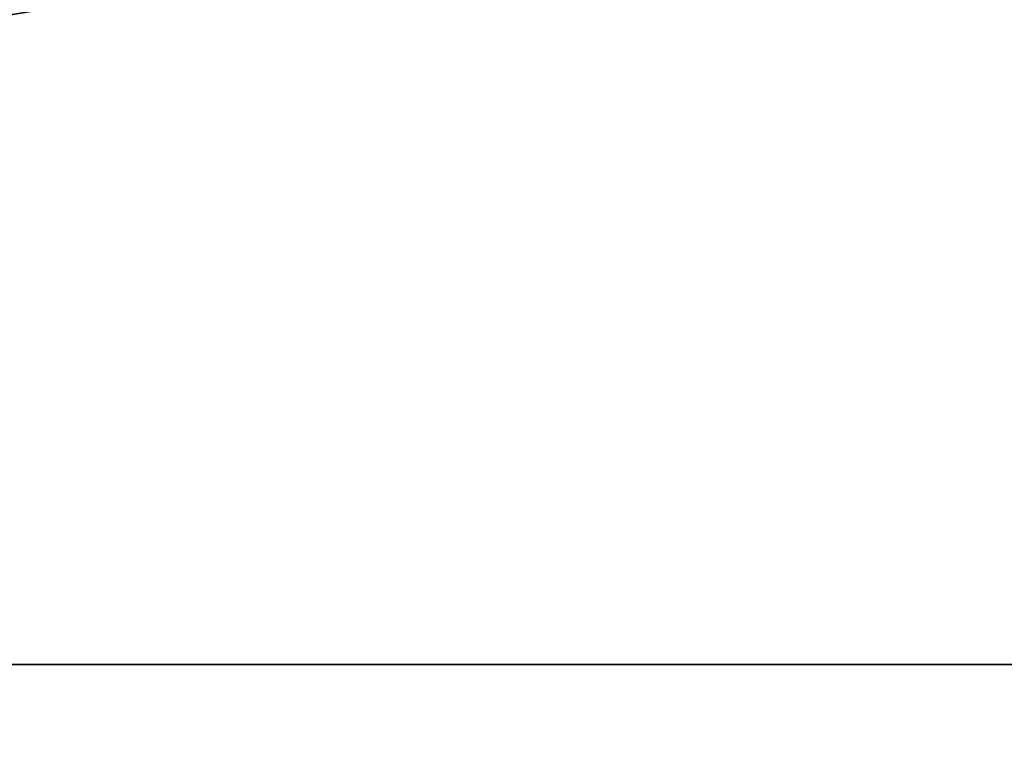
# Model space of a CAD drawing. Header units: millimetres. Extents: x -603 to 3703, y -120 to 249.
# Tile 274 of 656: x 273 to 310, y 20 to 47. Entities that reach past the tile are written whole.
import ezdxf

# ---------------------------------------------------------------- set-up
doc = ezdxf.new("R2010")
doc.units = ezdxf.units.MM
doc.layers.add('151', color=7, linetype='Continuous', true_color=0xffffff)

# ---------------------------------------------------------------- blocks, each defined once
blk = doc.blocks.new('UG_SURFACE_001')
at = {"layer": '151', "color": 252, "linetype": 'Continuous', "lineweight": 35}
for points in [[(602.5, -30, 2213), (602.5, 229.8, 2213), (-602.5, 229.8, 2213), (-602.5, -30, 2213)], [(-452.5, -30, 2063), (-452.5, 229.8, 2063), (452.5, 229.8, 2063), (452.5, -30, 2063)]]:
    blk.add_3dface(points, dxfattribs=at)
blk = doc.blocks.new('UG_SURFACE_053')
at = {"layer": '151', "color": 7, "linetype": 'Continuous', "lineweight": 35}
for points in [[(396.15, 10.45, 2004.65), (396.15, 228.45, 2004.65), (-396.15, 228.45, 2004.65), (-396.15, 10.45, 2004.65)], [(-396, 10.45, 2004.5), (-396, 228.45, 2004.5), (396, 228.45, 2004.5), (396, 10.45, 2004.5)]]:
    blk.add_3dface(points, dxfattribs=at)
blk = doc.blocks.new('UG_SURFACE_054')
at = {"layer": '151', "color": 41, "linetype": 'Continuous', "lineweight": 35}
for points in [[(396.15, 228.45, 2004.65), (396.15, 10.45, 2004.65), (-396.15, 10.45, 2004.65), (-396.15, 228.45, 2004.65)], [(410, 18.3, 2018.5), (410, 70.3, 2018.5), (-410, 70.3, 2018.5), (-410, 18.3, 2018.5)]]:
    blk.add_3dface(points, dxfattribs=at)
blk = doc.blocks.new('UG_SURFACE_069')
at = {"layer": '151', "color": 252, "linetype": 'Continuous', "lineweight": 35}
for points in [[(109.133, 23.101, 2021), (111.633, 23.101, 2021), (411.5, 69.8, 2021), (-411.5, 69.8, 2021)], [(-411.5, 69.8, 2019.5), (411.5, 69.8, 2019.5), (111.633, 23.101, 2019.5), (109.133, 23.101, 2019.5)], [(411.5, 69.8, 2021), (111.633, 23.101, 2021), (123.033, 23.101, 2021)], [(123.033, 23.101, 2019.5), (111.633, 23.101, 2019.5), (411.5, 69.8, 2019.5)], [(411.5, 69.8, 2021), (123.033, 23.101, 2021), (125.533, 23.101, 2021)], [(411.5, 69.8, 2019.5), (125.533, 23.101, 2019.5), (123.033, 23.101, 2019.5)], [(125.533, 23.101, 2021), (343.8, 23.101, 2021), (411.5, 69.8, 2021)], [(411.5, 69.8, 2019.5), (343.8, 23.101, 2019.5), (125.533, 23.101, 2019.5)], [(125.533, 23.101, 2021), (125.533, 18.38, 2021), (343.8, 18.38, 2021), (343.8, 23.101, 2021)], [(343.8, 23.101, 2019.5), (343.8, 18.38, 2019.5), (125.533, 18.38, 2019.5), (125.533, 23.101, 2019.5)]]:
    blk.add_3dface(points, dxfattribs=at)
blk = doc.blocks.new('UG_SURFACE_078')
at = {"layer": '151', "color": 252, "linetype": 'Continuous', "lineweight": 35}
for points in [[(-414, -46.92, 2022.5), (414, -46.92, 2022.5), (414, 62.92, 2022.5), (-414, 62.92, 2022.5)], [(-412.5, -46.92, 2021), (-412.5, 62.92, 2021), (412.5, 62.92, 2021), (412.5, -46.92, 2021)]]:
    blk.add_3dface(points, dxfattribs=at)

msp = doc.modelspace()

# ---------------------------------------------------------------- block references
at = {"layer": '151', "color": 252, "linetype": 'Continuous', "lineweight": -3, "true_color": 0x939598}
for name in ['UG_SURFACE_053', 'UG_SURFACE_001', 'UG_SURFACE_054', 'UG_SURFACE_078', 'UG_SURFACE_069']:
    msp.add_blockref(name, (0, 0), dxfattribs=at)

doc.saveas('drawing.dxf')
